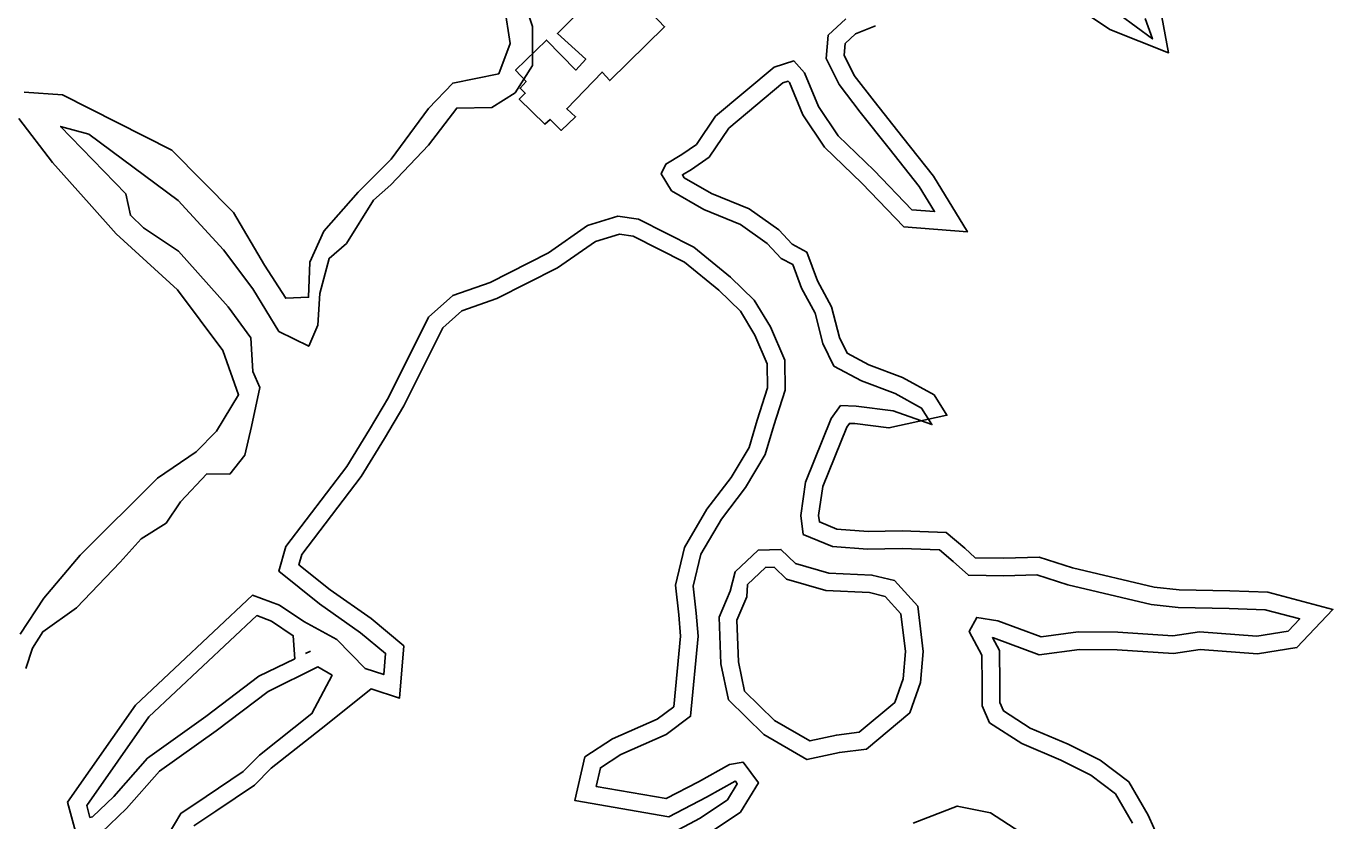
# Model space of a CAD drawing. Extents: x 2160437 to 2172832, y 205694 to 212444.
# Drawn here: x 2161617 to 2161839.9, y 211842.4 to 211978 of the extents above; entities that cross this region are included whole.
import ezdxf

# ---------------------------------------------------------------- set-up
doc = ezdxf.new("R2010")
doc.units = 0
for name, color, linetype in [('RD_EX_Dam', 7, 'Continuous'), ('RD_EX_H2O', 7, 'Continuous'), ('RD_EX_VEG_ShrubLine', 7, 'Continuous')]:
    doc.layers.add(name, color=color, linetype=linetype)

msp = doc.modelspace()

# ---------------------------------------------------------------- linework, layer by layer
at = {"layer": 'RD_EX_Dam'}
msp.add_lwpolyline([(2161710.86, 211979.91), (2161707.61, 211976.7), (2161712.45, 211972.3), (2161710.75, 211970.47), (2161705.77, 211975.56), (2161700.49, 211970.43), (2161702.28, 211968.51), (2161701.24, 211967.36), (2161702.13, 211966.5), (2161701.11, 211965.48), (2161705.47, 211961.23), (2161706.36, 211962.04), (2161708.23, 211960.17), (2161710.72, 211962.49), (2161709.21, 211963.87), (2161715.23, 211970.12), (2161716.53, 211968.66), (2161725.9, 211977.85), (2161717.44, 211986.77)], dxfattribs=at)
at = {"layer": 'RD_EX_H2O'}
for points in [[(2161701.84, 211982.47), (2161703.35, 211977.89), (2161703.35, 211971.24), (2161700.4, 211966.57), (2161696.41, 211964.1), (2161690.43, 211963.98), (2161685.63, 211957.67), (2161679.19, 211950.87), (2161676.22, 211948.28), (2161671.63, 211940.91), (2161668.69, 211938.33), (2161667.08, 211932.36), (2161666.73, 211926.93), (2161665.2, 211923.35), (2161660.1, 211925.9), (2161655.64, 211933.17), (2161650.67, 211939.8), (2161642.91, 211948.24), (2161627.7, 211959.55)], [(2161807.87, 211979.25), (2161809.1, 211975.78), (2161803.54, 211979.85)], [(2161756.82, 211979.2), (2161753.82, 211976.41), (2161753.46, 211972.42), (2161755.66, 211967.97), (2161759.25, 211963.28), (2161764.21, 211957.08), (2161769.31, 211950.63), (2161771.94, 211946.32), (2161768.08, 211946.62), (2161761.63, 211953.31), (2161755.5, 211959.24), (2161752.12, 211964.25), (2161749.77, 211969.97), (2161747.94, 211972.03), (2161744.59, 211970.93), (2161734.6, 211962.58), (2161731.34, 211957.77), (2161728.85, 211956.04), (2161726.08, 211954.43), (2161725.3, 211952.77), (2161727.09, 211949.89), (2161732.56, 211946.7), (2161738.86, 211944.13), (2161743.38, 211940.91), (2161745.8, 211938.35), (2161747.75, 211937.28), (2161749.26, 211933.24), (2161751.58, 211928.98), (2161752.91, 211923.81), (2161754.75, 211919.97), (2161759.48, 211917.48), (2161765.23, 211915.3), (2161769.73, 211912.82), (2161771.5, 211910.01), (2161764.87, 211912.37), (2161758.56, 211913.17), (2161755.92, 211913.25), (2161754.33, 211911.06), (2161749.94, 211900.21), (2161749.14, 211894.5), (2161749.55, 211891.28), (2161754.55, 211889.24), (2161760.52, 211888.76), (2161766.41, 211888.9), (2161772.76, 211888.65), (2161775.11, 211886.65), (2161777.71, 211884.3), (2161783.77, 211884.21), (2161789.38, 211884.39), (2161794.65, 211882.7), (2161808.9, 211879.3), (2161813.49, 211878.82), (2161822.21, 211878.64), (2161828.33, 211878.43), (2161834.24, 211876.87), (2161832.28, 211874.78), (2161826.89, 211873.91), (2161817.12, 211874.69), (2161812.59, 211873.97), (2161803.22, 211874.59), (2161796.45, 211874.64), (2161790.14, 211873.83), (2161782.75, 211876.56), (2161779.15, 211877.11), (2161777.82, 211874.7), (2161780.01, 211870.71), (2161780.06, 211865.69), (2161780.09, 211862.02), (2161781.29, 211859.16), (2161786.84, 211855.6), (2161793.46, 211852.76), (2161798.61, 211850.2), (2161802.78, 211847.05), (2161805.71, 211842.03)], [(2161627.7, 211959.55), (2161622.86, 211960.86), (2161624.62, 211958.99), (2161633.98, 211949.38), (2161634.79, 211945.71), (2161637.04, 211943.55), (2161642.98, 211939.55), (2161651.48, 211930.09), (2161655.32, 211924.81), (2161655.64, 211919.08), (2161656.85, 211916.31), (2161655.41, 211909.66), (2161654.32, 211904.77), (2161651.73, 211901.55), (2161647.8, 211901.58), (2161643.31, 211896.82), (2161640.86, 211893.21), (2161636.59, 211890.54), (2161633.05, 211886.55), (2161625.58, 211878.78), (2161619.84, 211874.67), (2161618.08, 211871.89), (2161616.93, 211868.41)], [(2161625.74, 211839.35), (2161624.07, 211845.63), (2161635.63, 211862.17), (2161655.62, 211880.9), (2161660.2, 211879.2), (2161664.36, 211876.42), (2161670, 211873.33), (2161674.8, 211868.4), (2161678, 211867.37), (2161678.3, 211870.97), (2161674.02, 211874.52), (2161667.03, 211879.42), (2161660.07, 211885.03), (2161661.3, 211889.22), (2161671.67, 211902.86), (2161675.54, 211909.17), (2161678.78, 211914.62), (2161685.64, 211928.35), (2161689.76, 211932.02), (2161696.12, 211934.25), (2161706.09, 211939.31), (2161712.75, 211943.93), (2161717.93, 211945.56), (2161721.43, 211945.06), (2161730.91, 211940.24), (2161737.15, 211935.14), (2161741.2, 211931.21), (2161743.95, 211926.66), (2161746.38, 211920.99), (2161746.46, 211915.85), (2161744.54, 211909.86), (2161743.07, 211904.88), (2161739.72, 211899.3), (2161735.59, 211893.9), (2161732.1, 211887.9), (2161730.77, 211882.43), (2161731.3, 211877.86), (2161731.62, 211873.93), (2161730.33, 211860.27), (2161726.16, 211857.17), (2161718.42, 211853.75), (2161714.94, 211851.48), (2161714.23, 211848.31), (2161726.15, 211846.24), (2161731.65, 211849.1), (2161736.95, 211852.05), (2161739.29, 211852.44), (2161741.9, 211848.92), (2161738.87, 211843.92), (2161733.52, 211840.32)], [(2161665.47, 211871.38), (2161664.62, 211870.97)], [(2161641.21, 211840.06), (2161643.39, 211843.7), (2161647.69, 211846.56), (2161654.02, 211850.86), (2161656.78, 211853.64), (2161665.74, 211860.71), (2161669.18, 211867.27), (2161666.75, 211868.67), (2161658.26, 211864.51), (2161649.4, 211857.81), (2161639.73, 211850.88), (2161634.14, 211844.51), (2161629.84, 211840.44)], [(2161768.31, 211842.04), (2161775.82, 211844.96), (2161781.48, 211843.79), (2161790.51, 211837.97)]]:
    msp.add_lwpolyline(points, dxfattribs=at)
msp.add_lwpolyline([(2161737.96, 211884.9), (2161741.86, 211888.6), (2161745.75, 211888.71), (2161748.22, 211886.33), (2161753.9, 211884.67), (2161761.27, 211884.35), (2161765.1, 211883.39), (2161769.08, 211879.02), (2161769.99, 211871.33), (2161769.52, 211866.02), (2161767.73, 211860.87), (2161760.31, 211854.67), (2161755.72, 211854.1), (2161750.18, 211852.87), (2161742.8, 211857.17), (2161736.81, 211863.06), (2161735.49, 211869.18), (2161735.2, 211877.19), (2161737.08, 211881.62)], close=True, dxfattribs=at)
at = {"layer": 'RD_EX_VEG_ShrubLine'}
for points in [[(2161795.11, 211981.89), (2161801.82, 211977.4), (2161811.87, 211973.41), (2161810.41, 211981.06)], [(2161698.61, 211981.26), (2161699.53, 211974.99), (2161697.61, 211969.84), (2161689.76, 211968.24), (2161685.6, 211963.92), (2161679.25, 211955.27), (2161673.64, 211949.65), (2161667.78, 211942.98), (2161665.38, 211937.69), (2161665.16, 211931.71), (2161661.27, 211931.56), (2161657.68, 211937.18), (2161652.37, 211946.19), (2161641.84, 211956.81), (2161623.17, 211966.25), (2161616.66, 211966.71)], [(2161811.27, 211836.9), (2161808.39, 211843.4), (2161805.07, 211849.09), (2161800.19, 211852.76), (2161794.72, 211855.49), (2161788.25, 211858.26), (2161783.69, 211861.18), (2161783.08, 211862.63), (2161783.06, 211865.72), (2161783, 211871.49), (2161781.81, 211873.67), (2161782, 211873.64), (2161789.79, 211870.76), (2161796.64, 211871.64), (2161803.11, 211871.59), (2161812.72, 211870.95), (2161817.23, 211871.67), (2161827.02, 211870.89), (2161833.76, 211871.98), (2161839.88, 211878.49), (2161828.77, 211881.41), (2161822.29, 211881.64), (2161813.67, 211881.82), (2161809.4, 211882.26), (2161795.46, 211885.59), (2161789.8, 211887.4), (2161783.75, 211887.22), (2161778.88, 211887.29), (2161777.08, 211888.91), (2161773.91, 211891.6), (2161766.44, 211891.9), (2161760.61, 211891.76), (2161755.25, 211892.19), (2161752.31, 211893.4), (2161752.17, 211894.48), (2161752.86, 211899.43), (2161756.98, 211909.59), (2161757.42, 211910.21), (2161758.33, 211910.18), (2161764.17, 211909.43), (2161774.04, 211911.6), (2161774.04, 211911.6), (2161771.86, 211915.07), (2161766.5, 211918.03), (2161760.72, 211920.22), (2161757.03, 211922.16), (2161755.74, 211924.84), (2161754.39, 211930.09), (2161752, 211934.49), (2161750.17, 211939.38), (2161747.66, 211940.75), (2161745.36, 211943.19), (2161740.31, 211946.77), (2161733.89, 211949.4), (2161729.25, 211952.11), (2161728.93, 211952.62), (2161730.46, 211953.5), (2161733.51, 211955.62), (2161736.84, 211960.55), (2161746.07, 211968.26), (2161747, 211968.56), (2161747.19, 211968.36), (2161749.46, 211962.83), (2161753.19, 211957.3), (2161759.51, 211951.2), (2161766.71, 211943.72), (2161777.54, 211942.87), (2161771.78, 211952.34), (2161766.55, 211958.95), (2161761.62, 211965.13), (2161758.22, 211969.56), (2161756.53, 211972.99), (2161756.71, 211974.99), (2161758.46, 211976.62), (2161761.89, 211977.99)], [(2161615.77, 211962.18), (2161621.47, 211954.68), (2161627.76, 211947.72), (2161632.35, 211942.51), (2161642.8, 211932.97), (2161650.56, 211922.62), (2161653.24, 211915.1), (2161649.49, 211908.86), (2161645.99, 211905.35), (2161639.38, 211900.87), (2161626.19, 211887.73), (2161620.03, 211880.38), (2161615.99, 211874.28)], [(2161645.62, 211841.57), (2161649.37, 211844.07), (2161655.94, 211848.54), (2161658.77, 211851.41), (2161668.1, 211858.75), (2161675.82, 211864.92), (2161680.68, 211863.37), (2161681.42, 211872.27), (2161675.84, 211876.91), (2161668.84, 211881.82), (2161663.51, 211886.1), (2161664.02, 211887.84), (2161674.15, 211901.17), (2161678.11, 211907.62), (2161681.42, 211913.18), (2161688.07, 211926.49), (2161691.31, 211929.38), (2161697.3, 211931.49), (2161707.64, 211936.72), (2161714.09, 211941.21), (2161718.18, 211942.49), (2161720.52, 211942.16), (2161729.27, 211937.71), (2161735.15, 211932.9), (2161738.83, 211929.32), (2161741.28, 211925.28), (2161743.39, 211920.35), (2161743.46, 211916.3), (2161741.68, 211910.75), (2161740.31, 211906.1), (2161737.23, 211900.99), (2161733.09, 211895.57), (2161729.29, 211889.03), (2161727.73, 211882.62), (2161728.31, 211877.57), (2161728.61, 211873.95), (2161727.46, 211861.88), (2161724.64, 211859.77), (2161716.99, 211856.4), (2161712.28, 211853.33), (2161710.61, 211845.9), (2161726.64, 211843.1), (2161733.07, 211846.46), (2161737.96, 211849.18), (2161737.97, 211849.18), (2161738.29, 211848.75), (2161736.65, 211846.04), (2161731.97, 211842.9), (2161724.59, 211838.97)]]:
    msp.add_lwpolyline(points, dxfattribs=at)
for points in [[(2161740.02, 211882.72), (2161743.09, 211885.64), (2161744.57, 211885.68), (2161746.67, 211883.66), (2161753.41, 211881.69), (2161760.84, 211881.36), (2161763.5, 211880.7), (2161766.21, 211877.71), (2161766.98, 211871.29), (2161766.56, 211866.65), (2161765.17, 211862.64), (2161759.06, 211857.54), (2161755.21, 211857.05), (2161750.68, 211856.05), (2161744.64, 211859.57), (2161739.55, 211864.57), (2161738.48, 211869.56), (2161738.22, 211876.63), (2161739.92, 211880.65)], [(2161662.8, 211870.07), (2161656.68, 211867.08), (2161647.63, 211860.23), (2161637.7, 211853.12), (2161631.98, 211846.59), (2161628.33, 211843.14), (2161627.87, 211843.02), (2161627.33, 211845.05), (2161637.91, 211860.19), (2161656.32, 211877.44), (2161658.83, 211876.51), (2161662.56, 211874.01)]]:
    msp.add_lwpolyline(points, close=True, dxfattribs=at)

doc.saveas('drawing.dxf')
